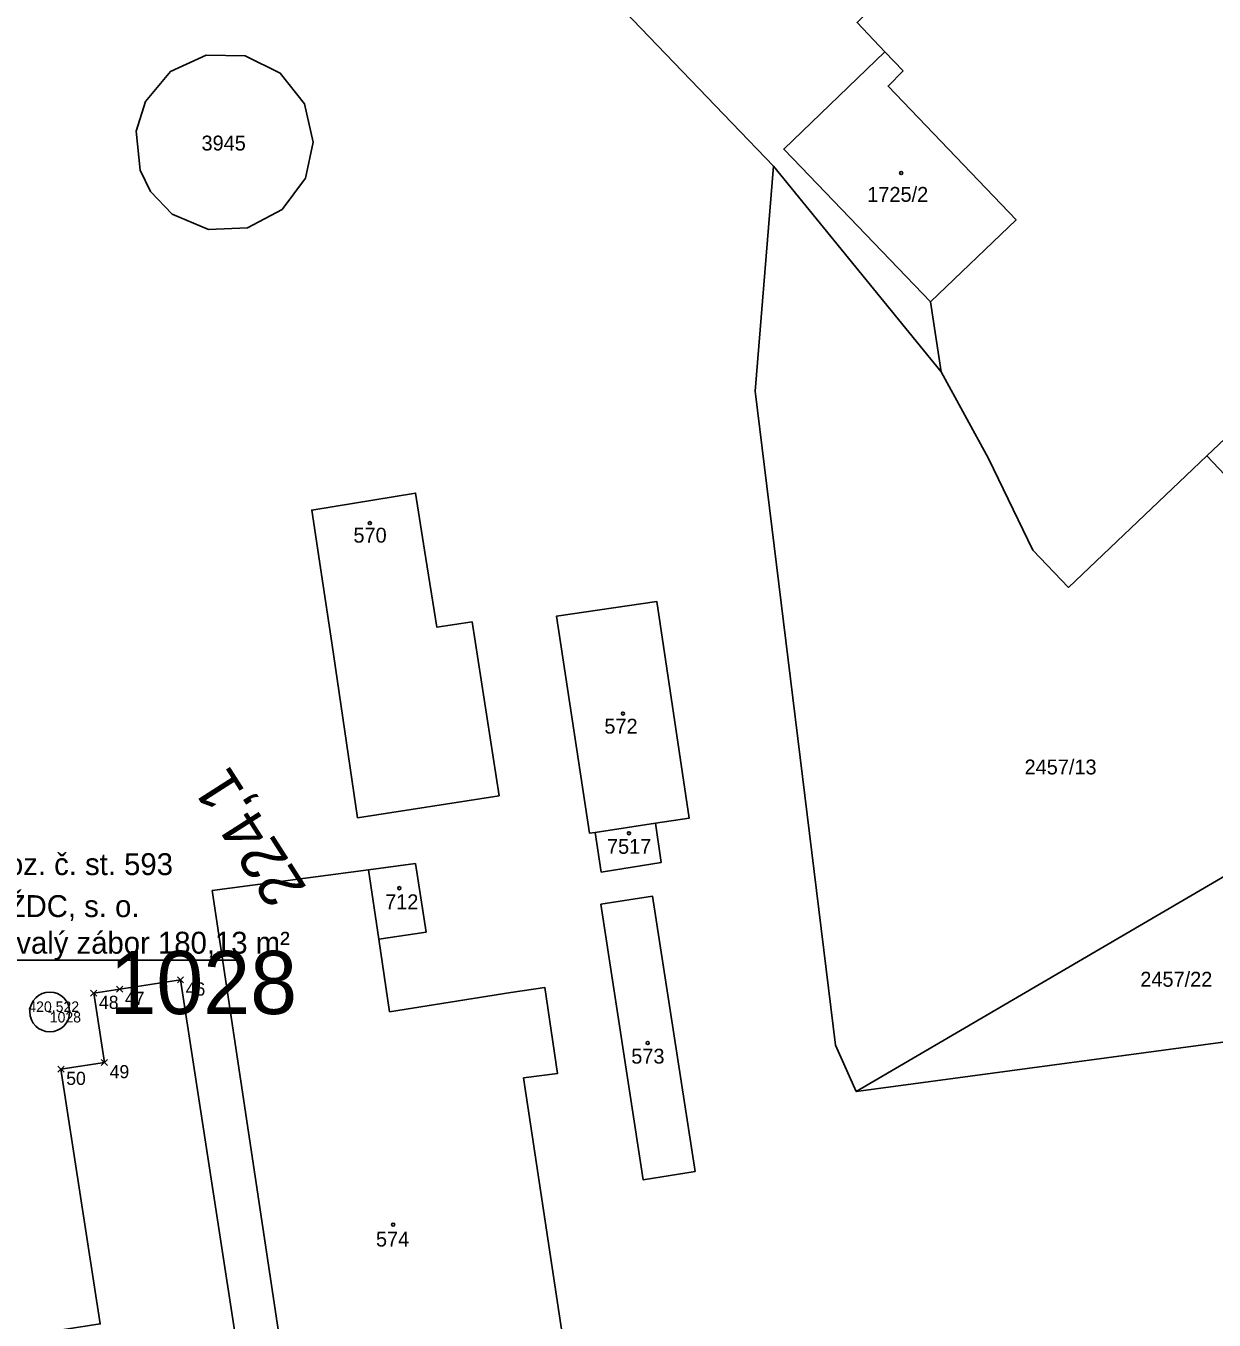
# Model space of a CAD drawing. Extents: x -667048 to -665920, y -1108425 to -1107247.
# Drawn here: x -666539 to -666403.4, y -1107726.9 to -1107579.1 of the extents above; entities that cross this region are included whole.
import ezdxf

# ---------------------------------------------------------------- set-up
doc = ezdxf.new("R2010")
doc.units = 0
for name, color, linetype in [('_JC - Obvod stavby - Přesunutá', 7, 'Continuous'), ('Default', 7, 'Continuous'), ('Hranice parcel', 7, 'Continuous'), ('JC - Popisky', 7, 'Continuous'), ('Parcelní čísla', 7, 'Continuous'), ('RK - body obvod stavby trvaly zabor', 7, 'Continuous'), ('RK-hektometry', 7, 'Continuous'), ('Vrstva 1', 7, 'Continuous'), ('Vrstva 60', 7, 'Continuous'), ('Vrstva 61', 7, 'Continuous'), ('Značky budov', 7, 'Continuous')]:
    doc.layers.add(name, color=color, linetype=linetype)

# ---------------------------------------------------------------- blocks, each defined once
blk = doc.blocks.new('4.021')
at = {"layer": 'Default'}
blk.add_circle((-7, 1), 175, dxfattribs=at)
blk = doc.blocks.new('POINT_DISPLAY')
at = {"layer": 'Default'}
for p, q in [((-354, 354), (354, -354)), ((354, 354), (-354, -354))]:
    blk.add_line(p, q, dxfattribs=at)

msp = doc.modelspace()

# ---------------------------------------------------------------- linework, layer by layer
at = {"layer": '_JC - Obvod stavby - Přesunutá'}
msp.add_lwpolyline([(-666512.22, -1107747.27), (-666521.36, -1107688.03), (-666528.3, -1107689.09), (-666531.26, -1107689.54), (-666530.04, -1107697.46), (-666535, -1107698.22), (-666530.52, -1107727.3), (-666540.53, -1107728.85), (-666543.07, -1107729.23), (-666546.87, -1107728.61), (-666546.82, -1107728.47), (-666548.32, -1107725.97), (-666551.22, -1107721.11), (-666553.17, -1107717.85), (-666543.64, -1107712.13), (-666544.07, -1107704.1), (-666542.91, -1107701.13)], dxfattribs=at)
at = {"layer": 'Hranice parcel'}
for points in [[(-666453.69, -1107595.16), (-666497.2, -1107549.84), (-666496.6, -1107549.66), (-666495.44, -1107548.56), (-666488.88, -1107542.16)], [(-666476.53, -1107544.93), (-666475.34, -1107543.74), (-666442.88, -1107577.49), (-666444.13, -1107578.76), (-666440.95, -1107582.08)], [(-666518.44, -1107582.47), (-666513.97, -1107582.54), (-666509.97, -1107584.52), (-666507.21, -1107588.03), (-666506.22, -1107592.39), (-666507.1, -1107596.51), (-666509.77, -1107600.09), (-666513.72, -1107602.18), (-666518.18, -1107602.36), (-666522.29, -1107600.61), (-666524.78, -1107598.03), (-666525.97, -1107595.61), (-666526.42, -1107591.17), (-666525.37, -1107587.75), (-666522.5, -1107584.33), (-666518.44, -1107582.47)], [(-666435.74, -1107610.64), (-666450.52, -1107595.27), (-666452.51, -1107593.2), (-666440.95, -1107582.08)], [(-666440.95, -1107582.08), (-666438.87, -1107584.25)], [(-666438.87, -1107584.25), (-666440.6, -1107586), (-666425.98, -1107601.27), (-666435.74, -1107610.64)], [(-666444.23, -1107700.78), (-666446.61, -1107695.47), (-666455.78, -1107620.83), (-666453.69, -1107595.16)], [(-666434.54, -1107618.62), (-666453.69, -1107595.16)], [(-666435.74, -1107610.64), (-666434.54, -1107618.62)], [(-666404.21, -1107628.23), (-666389.69, -1107614.47)], [(-666434.54, -1107618.62), (-666429.13, -1107628.53), (-666424.09, -1107638.99), (-666420.01, -1107643.24), (-666404.21, -1107628.23)], [(-666374.78, -1107658.66), (-666390.62, -1107642.55), (-666404.21, -1107628.23)], [(-666493.5, -1107638.99), (-666492.1, -1107647.78), (-666488.05, -1107647.17), (-666485, -1107667.01), (-666501.17, -1107669.53), (-666504.08, -1107649.57), (-666505.39, -1107641), (-666506.37, -1107634.41), (-666494.53, -1107632.47), (-666493.5, -1107638.99)], [(-666474.03, -1107671.2), (-666474.66, -1107671.3), (-666478.45, -1107646.52), (-666466.98, -1107644.85), (-666463.29, -1107669.56), (-666467.16, -1107670.15)], [(-666467.16, -1107670.15), (-666466.5, -1107674.65), (-666473.34, -1107675.73), (-666474.03, -1107671.2)], [(-666474.03, -1107671.2), (-666467.16, -1107670.15)], [(-666498.72, -1107683.37), (-666497.49, -1107691.66), (-666483.66, -1107689.47), (-666479.78, -1107688.89), (-666478.31, -1107698.7), (-666482.2, -1107699.23), (-666476.67, -1107735.97), (-666472.31, -1107735.26), (-666471.09, -1107743.48), (-666475.44, -1107744.14), (-666489.38, -1107746.26), (-666507.05, -1107748.94), (-666517.74, -1107677.83), (-666499.89, -1107675.46)], [(-666499.89, -1107675.46), (-666494.54, -1107674.75), (-666493.33, -1107682.57), (-666498.72, -1107683.37)], [(-666498.72, -1107683.37), (-666499.89, -1107675.46)], [(-666444.23, -1107700.78), (-666402, -1107676.07)], [(-666473.39, -1107679.4), (-666467.47, -1107678.49), (-666462.62, -1107709.9), (-666468.57, -1107710.85), (-666473.39, -1107679.4)], [(-666391.61, -1107693.68), (-666444.23, -1107700.78)]]:
    msp.add_lwpolyline(points, dxfattribs=at)
at = {"layer": 'JC - Popisky'}
msp.add_lwpolyline([(-666543.19, -1107685.77), (-666514.57, -1107685.77)], dxfattribs=at)
at = {"layer": 'Vrstva 1'}
msp.add_line((-666536.43, -1107691.69), (-666536.13, -1107691.69), dxfattribs=at)
msp.add_circle((-666536.28, -1107691.69), 2.27, dxfattribs=at)
at = {"layer": 'Vrstva 60'}
msp.add_line((-666536.28, -1107691.69), (-666536.28, -1107691.69), dxfattribs=at)

# ---------------------------------------------------------------- block references
at = {"layer": 'RK - body obvod stavby trvaly zabor', "xscale": 0.0010000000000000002, "yscale": 0.0010000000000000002}
for p in [(-666528.3, -1107689.09), (-666521.36, -1107688.03), (-666531.26, -1107689.54), (-666535, -1107698.22), (-666530.04, -1107697.46)]:
    msp.add_blockref('POINT_DISPLAY', p, dxfattribs=at)
at = {"layer": 'Značky budov', "xscale": 0.0010000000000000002, "yscale": 0.0010000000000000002}
for p in [(-666439.1, -1107595.93), (-666499.74, -1107635.89), (-666470.85, -1107657.63), (-666470.17, -1107671.29), (-666496.37, -1107677.56), (-666468.03, -1107695.24), (-666497.08, -1107715.97)]:
    msp.add_blockref('4.021', p, dxfattribs=at)

# ---------------------------------------------------------------- texts
at = {"layer": 'JC - Popisky'}
for s, p in [('Poz. č. st. 593', (-666543.4, -1107676.07)), ('SŽDC, s. o.', (-666543.31, -1107680.86)), ('Trvalý zábor 180,13 m²', (-666543.25, -1107685.04))]:
    msp.add_text(s, height=2.5, dxfattribs=at).set_placement(p)
at = {"layer": 'Parcelní čísla'}
for s, p in [('3945', (-666518.96, -1107593.36)), ('1725/2', (-666442.97, -1107599.22)), ('570', (-666501.62, -1107638.12)), ('572', (-666472.98, -1107659.92)), ('2457/13', (-666425.02, -1107664.58)), ('7517', (-666472.68, -1107673.64)), ('712', (-666498, -1107679.97)), ('2457/22', (-666411.81, -1107688.81)), ('573', (-666469.91, -1107697.59)), ('574', (-666499.05, -1107718.47))]:
    msp.add_text(s, height=1.7, dxfattribs=at).set_placement(p)
at = {"layer": 'RK - body obvod stavby trvaly zabor'}
for s, p in [('46', (-666520.76, -1107689.83)), ('48', (-666530.66, -1107691.34)), ('47', (-666527.7, -1107690.89)), ('49', (-666529.44, -1107699.26)), ('50', (-666534.4, -1107700.02))]:
    msp.add_text(s, height=1.5, dxfattribs=at).set_placement(p)
at = {"layer": 'RK-hektometry'}
msp.add_text('224,1', height=5, rotation=122.6037, dxfattribs=at).set_placement((-666506.87, -1107677.54))
at = {"layer": 'Vrstva 1'}
msp.add_text('1028', height=7.2, dxfattribs=at).set_placement((-666529.47, -1107691.93))
at = {"layer": 'Vrstva 60'}
msp.add_text('1028', height=1.2, dxfattribs=at).set_placement((-666536.28, -1107692.89))
at = {"layer": 'Vrstva 61'}
msp.add_text('420.522', height=1.2, dxfattribs=at).set_placement((-666538.73, -1107691.69))

doc.saveas('drawing.dxf')
